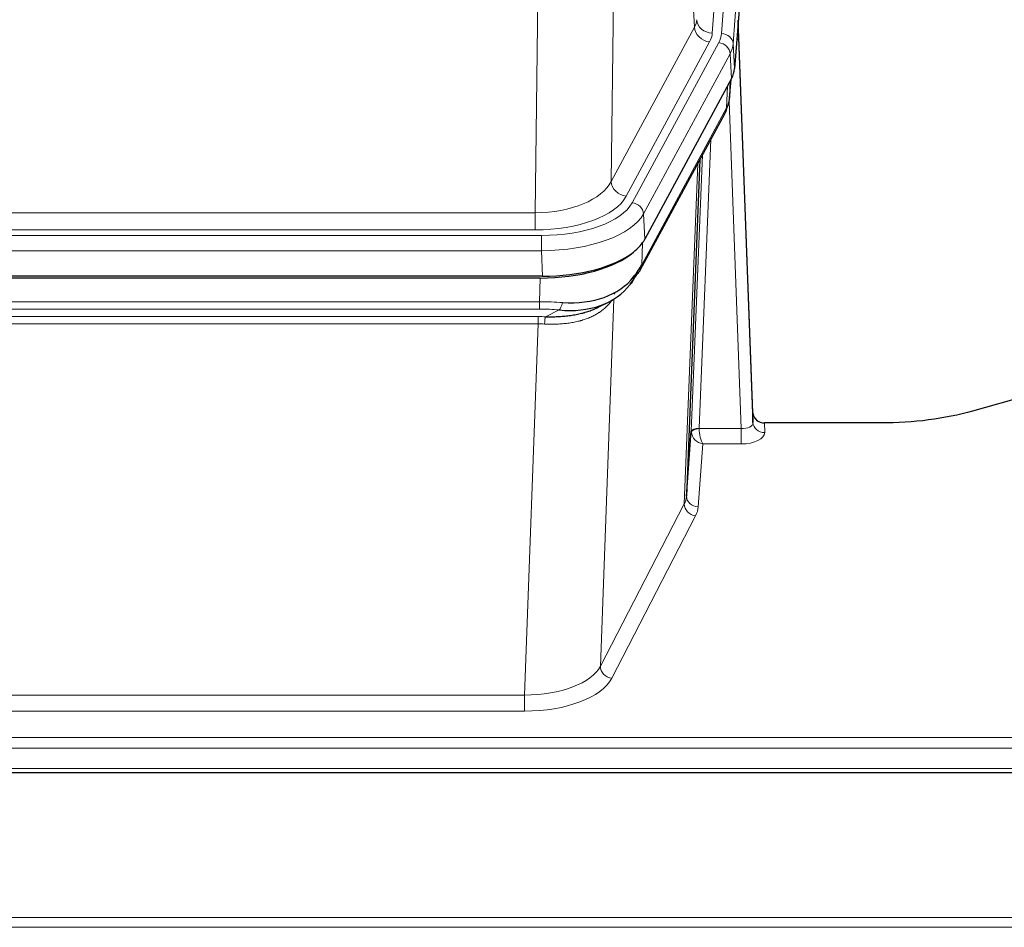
# Model space of a CAD drawing. Header units: inches. Extents: x 0 to 23760, y -13 to 16800.
# Tile 257 of 280: x 20063 to 20315, y 14163 to 14396. Entities that reach past the tile are written whole.
import ezdxf

# ---------------------------------------------------------------- set-up
doc = ezdxf.new("R2010")
doc.units = ezdxf.units.IN
doc.layers.add('1', color=7, linetype='Continuous', true_color=0xffffff)

msp = doc.modelspace()

# ---------------------------------------------------------------- linework, layer by layer
at = {"layer": '1', "color": 110, "linetype": 'Continuous', "lineweight": 13}
for p, q in [((20242.705, 14392.323), (20255.816, 14565.683)), ((20253.424, 14565.248), (20240.358, 14392.475)), ((20258.81, 14563.113), (20245.699, 14389.753)), ((20235.784, 14393.993), (20231.433, 14468.245)), ((20215.39, 14430.1), (20214.432, 14354.449)), ((20194.99, 14346.414), (20195.958, 14422.91)), ((20214.432, 14354.449), (20235.784, 14393.993)), ((20218.308, 14350.641), (20239.66, 14390.184)), ((20219.834, 14348.966), (20242.007, 14390.032)), ((20245.699, 14389.753), (20246.072, 14383.38)), ((20244.914, 14387.175), (20222.74, 14346.11)), ((20245.288, 14380.803), (20244.914, 14387.175)), ((20244.018, 14373.298), (20244.237, 14378.856)), ((20244.803, 14375.878), (20245.158, 14380.562)), ((20247.785, 14291.054), (20244.654, 14374.906)), ((20222.271, 14333.023), (20244.018, 14373.298)), ((20240.001, 14365.193), (20236.979, 14291.141)), ((20234.981, 14290.375), (20237.874, 14361.253)), ((20233.167, 14271.747), (20236.634, 14358.958)), ((19982.347, 14346.414), (20194.99, 14346.414)), ((20194.99, 14342.001), (20194.99, 14346.414)), ((20222.74, 14346.11), (20223.033, 14339.588)), ((20194.99, 14342.001), (19982.347, 14342.001)), ((19980.758, 14340.577), (20196.578, 14340.577)), ((20196.578, 14336.672), (20196.578, 14340.577)), ((20222.448, 14338.658), (20222.271, 14333.023)), ((20196.578, 14336.672), (19980.758, 14336.672)), ((20196.871, 14330.15), (20196.578, 14336.672)), ((20196.089, 14323.577), (20196.28, 14329.669)), ((20215.381, 14325.937), (20215.343, 14325.843)), ((19981.247, 14323.577), (20196.089, 14323.577)), ((20196.089, 14321.712), (20196.089, 14323.577)), ((20215.118, 14324.272), (20211.682, 14230.132)), ((20196.089, 14321.712), (19981.247, 14321.712)), ((20197.66, 14319.738), (20201.113, 14321.484)), ((19981.589, 14319.77), (20195.747, 14319.77)), ((20195.747, 14317.904), (20195.747, 14319.77)), ((20195.747, 14317.904), (19981.589, 14317.904)), ((20192.273, 14222.729), (20195.747, 14317.904)), ((20236.98, 14291.054), (20247.785, 14291.054)), ((20247.785, 14291.054), (20247.785, 14287.139)), ((20253.765, 14292.501), (20253.776, 14290.053)), ((20237.943, 14287.139), (20236.749, 14270.991)), ((20247.785, 14287.139), (20237.943, 14287.139)), ((20211.682, 14230.132), (20233.167, 14271.747)), ((20236.076, 14268.684), (20214.59, 14227.069)), ((19985.063, 14222.729), (20192.273, 14222.729)), ((20192.273, 14222.729), (20192.273, 14218.627)), ((20192.273, 14218.627), (19985.063, 14218.627)), ((19810.668, 14211.867), (20367.668, 14211.867)), ((19810.668, 14209.133), (20367.668, 14209.133)), ((19810.668, 14203.885), (20367.668, 14203.885)), ((16465.168, 14165.755), (21690.168, 14165.755)), ((16465.168, 14163.199), (21690.168, 14163.199))]:
    msp.add_line(p, q, dxfattribs=at)
at = {"layer": '1', "color": 2, "linetype": 'Continuous', "lineweight": 25}
for p, q in [((20259.19, 14556.834), (20246.072, 14383.38)), ((20250.767, 14295.123), (20247.009, 14395.762)), ((20247.089, 14391.368), (20250.777, 14292.586)), ((20245.288, 14380.803), (20223.033, 14339.588)), ((20244.797, 14375.764), (20245.16, 14380.566)), ((20244.974, 14380.222), (20244.803, 14375.878)), ((20244.797, 14375.764), (20244.803, 14375.878)), ((20221.912, 14331.693), (20243.659, 14371.968)), ((20237.18, 14359.968), (20233.753, 14273.758)), ((20196.871, 14330.15), (19980.465, 14330.15)), ((20196.28, 14329.669), (19981.057, 14329.669)), ((20210.977, 14322.105), (20213.771, 14323.516)), ((20323.212, 14300.073), (20307.048, 14295.542)), ((20250.777, 14292.586), (20250.767, 14295.123)), ((20233.753, 14273.758), (20234.981, 14290.375)), ((20283.668, 14292.501), (20253.765, 14292.501)), ((19810.668, 14202.869), (20367.668, 14202.869))]:
    msp.add_line(p, q, dxfattribs=at)
at = {"layer": '1', "color": 110, "linetype": 'Continuous', "lineweight": 13}
for centre, major_axis, ratio, start_param, end_param in [((20216.34, 14396.414), (-20.038, 0.241), 0.4621297, 2.903225, 3.1123764), ((20239.66, 14393.732), (3.52, -1.9), 0.8606628, 3.6289862, 5.1474227), ((20240.358, 14396.023), (3.989, -0.302), 0.8864705, 3.2608937, 4.7793301), ((20247.089, 14389.215), (-0.214, 6.443), 0.0117452, 5.0526437, 5.774114), ((20216.34, 14392.866), (-24.033, 0.005), 0.4611335, 2.8976848, 3.1068362), ((20218.687, 14392.713), (-24.033, 0.005), 0.4611335, 2.8976848, 3.1068362), ((20242.705, 14389.662), (2.991, -0.226), 0.8864705, 0.119301, 1.6377375), ((20244.091, 14391.277), (2.998, 0.112), 0.4302668, 5.7021495, 6.2671208), ((20242.007, 14387.371), (2.64, -1.425), 0.8606628, 0.4873936, 2.00583), ((20218.687, 14390.052), (27.028, 0.171), 0.4605352, 6.0362132, 6.2453646), ((20217.009, 14356.089), (27.538, 20.422), 0.1820486, 5.911729, 5.9437093), ((20240.139, 14373.869), (3.52, -1.9), 0.8606628, 0.0000038, 0.4001271), ((20195.069, 14357.022), (20.002, 0.126), 0.5302672, 4.7050812, 6.0263936), ((20218.308, 14354.189), (-3.52, 1.9), 0.8606628, 0.4873936, 2.00583), ((20195.069, 14353.474), (24.002, 0.049), 0.477994, 4.708097, 6.0294094), ((20196.527, 14351.674), (-24.02, 0.03), 0.4619935, 1.5735185, 2.8978281), ((20219.834, 14346.305), (2.64, -1.425), 0.8606628, 0.4873936, 2.00583), ((20196.527, 14349.013), (27.018, 0.111), 0.4567867, 4.7124116, 6.0367213), ((20218.392, 14333.593), (3.52, -1.9), 0.8606628, 0.0000038, 0.4001271), ((20195.44, 14316.143), (27.015, 0.091), 0.2751837, 1.3250001, 1.545831), ((20201.113, 14325.319), (-0.368, -3.983), 0.2964475, 0.3019504, 1.0888865), ((20195.44, 14312.308), (23.017, 0.318), 0.4083138, 1.3161001, 1.5369309), ((20194.957, 14309.957), (24.025, 0.387), 0.4081206, 1.4515092, 1.5313568), ((20197.66, 14315.903), (0.131, 3.998), 0.1099517, 0.2897867, 1.0584981), ((20194.957, 14306.122), (20.023, 0.877), 0.5868265, 1.4258228, 1.5056703), ((20237.979, 14290.249), (-2.996, 0.15), 0.8842156, 0.0089588, 0.1047243), ((20236.979, 14290.28), (1.998, -0.082), 0.4302193, 1.5883537, 3.1255299), ((20236.98, 14290.193), (-1.996, -0.13), 0.4297663, 4.6843512, 6.2157251), ((20237.979, 14291.11), (1.001, 0.011), 0.9036689, 3.0949665, 3.1907321), ((20237.943, 14289.763), (-0.506, 2.997), 0.2740591, 1.0794715, 2.5891813), ((20247.772, 14292.677), (-3.004, 0.138), 0.5390598, 1.5996723, 3.1704686), ((20253.776, 14292.677), (-3, -0.013), 0.8746179, 0.0299147, 1.5670846), ((20237.943, 14289.763), (-2.669, 1.608), 0.8008031, 0.5106166, 2.0203264), ((20247.772, 14290.053), (-6.003, 0.008), 0.4854373, 1.5734916, 3.1442879), ((20213.75, 14274.012), (20.016, 0.121), 0.4848834, 6.0350943, 6.2444185), ((20236.749, 14273.615), (2.992, -0.221), 0.8740585, 3.1714428, 4.7769181), ((20236.076, 14271.308), (2.666, -1.376), 0.8484453, 3.5215353, 5.1252561), ((20213.75, 14271.388), (23.014, 0.002), 0.4845187, 6.038018, 6.2473422), ((20192.267, 14232.402), (20.013, 0.104), 0.483363, 4.7101919, 6.0355739), ((20214.59, 14229.693), (2.666, -1.376), 0.8484453, 3.5215353, 5.1252561), ((20192.267, 14229.779), (-23.012, 0.004), 0.4845836, 1.5711584, 2.8965404)]:
    msp.add_ellipse(centre, major_axis=major_axis, ratio=ratio, start_param=start_param, end_param=end_param, dxfattribs=at)
at = {"layer": '1', "color": 2, "linetype": 'Continuous', "lineweight": 25}
for centre, major_axis, ratio, start_param, end_param in [((20219.052, 14383.819), (-27.037, 0.006), 0.4611335, 2.8976848, 3.1068362), ((20240.306, 14374.189), (3.584, -1.776), 0.8816114, 6.2824956, 6.6531678), ((20218.159, 14385.365), (-26.161, 11.46), 0.4493681, 3.1218709, 3.267222), ((20217.009, 14356.089), (27.174, 22.247), 0.265953, 6.0029107, 6.0348909), ((20196.814, 14342.634), (-27.023, 0.034), 0.4619935, 2.6128783, 2.8978281), ((20196.254, 14342.143), (-27.01, 0.015), 0.4618579, 1.5720062, 2.656), ((20196.814, 14342.634), (-27.023, 0.034), 0.4619935, 1.5735185, 2.6128783), ((20198.136, 14313.281), (23.434, 19.972), 0.1471226, 5.6997031, 5.9205339), ((20195.44, 14316.143), (27.355, 20.182), 0.1876908, 5.6857719, 5.9066027), ((20218.392, 14333.593), (3.52, -1.9), 0.8606628, 5.9153676, 6.2831892), ((20196.342, 14344.961), (-25.329, 12.681), 0.6929209, 2.1169098, 3.0007467), ((20216.616, 14330.911), (3.195, -2.407), 0.6715965, 6.033487, 6.820423), ((20196.342, 14344.961), (-23.359, 16.381), 0.7286412, 2.2260513, 3.1098882), ((20218.515, 14323.421), (-3.388, 2.127), 0.8041825, 6.1083502, 6.2835535), ((20253.765, 14295.214), (-3, 0.002), 0.9042699, 0.0343167, 1.5714866)]:
    msp.add_ellipse(centre, major_axis=major_axis, ratio=ratio, start_param=start_param, end_param=end_param, dxfattribs=at)
msp.add_open_spline([(20243.659, 14371.968), (20243.78, 14372.191), (20243.89, 14372.413)], degree=2, dxfattribs=at)
at = {"layer": '1', "color": 110, "linetype": 'Continuous', "lineweight": 13}
msp.add_open_spline([(20214.72, 14324.146), (20214.564, 14323.894), (20214.392, 14323.645), (20214.017, 14323.155), (20213.814, 14322.914), (20213.376, 14322.443), (20213.141, 14322.212), (20212.641, 14321.763), (20212.376, 14321.543), (20211.954, 14321.224), (20211.809, 14321.12), (20211.586, 14320.965), (20211.51, 14320.914), (20211.358, 14320.813), (20211.281, 14320.763), (20210.893, 14320.517), (20210.57, 14320.33), (20209.9, 14319.974), (20209.206, 14319.638), (20208.464, 14319.34), (20207.699, 14319.063), (20207.304, 14318.934), (20206.846, 14318.801), (20206.795, 14318.786), (20206.693, 14318.757), (20206.641, 14318.743), (20206.486, 14318.701), (20206.175, 14318.618), (20205.861, 14318.542), (20205.225, 14318.397), (20204.795, 14318.313), (20203.921, 14318.164), (20203.477, 14318.101), (20202.575, 14317.995), (20202.117, 14317.952), (20201.42, 14317.903), (20201.186, 14317.889), (20200.832, 14317.872), (20200.714, 14317.867), (20200.476, 14317.858), (20200.357, 14317.854), (20199.761, 14317.837), (20199.281, 14317.833), (20198.315, 14317.842), (20197.83, 14317.855), (20197.341, 14317.875)], degree=3, knots=[0, 0, 0, 0, 0.0625, 0.0625, 0.125, 0.125, 0.1875, 0.1875, 0.25, 0.25, 0.28125, 0.28125, 0.296875, 0.296875, 0.3125, 0.3125, 0.375, 0.375, 0.4375, 0.5, 0.5, 0.5625, 0.5625, 0.5703125, 0.5703125, 0.578125, 0.578125, 0.59375, 0.625, 0.625, 0.6875, 0.6875, 0.75, 0.75, 0.8125, 0.8125, 0.84375, 0.84375, 0.859375, 0.859375, 0.875, 0.875, 0.9375, 0.9375, 1, 1, 1, 1], dxfattribs=at)
at = {"layer": '1', "color": 2, "linetype": 'Continuous', "lineweight": 25}
for points, knots in [([(20197.66, 14319.738), (20198.178, 14319.729), (20198.693, 14319.727), (20199.718, 14319.739), (20200.229, 14319.754), (20200.863, 14319.784), (20200.99, 14319.79), (20201.243, 14319.805), (20201.369, 14319.812), (20201.745, 14319.837), (20201.995, 14319.856), (20202.737, 14319.92), (20203.224, 14319.973), (20204.182, 14320.098), (20204.654, 14320.17), (20205.583, 14320.336), (20206.04, 14320.429), (20206.713, 14320.586), (20206.936, 14320.641), (20207.267, 14320.728), (20207.376, 14320.758), (20207.54, 14320.803), (20207.595, 14320.819), (20207.703, 14320.85), (20208.19, 14320.991), (20208.659, 14321.144), (20209.464, 14321.436), (20210.162, 14321.714), (20210.816, 14322.023), (20211.097, 14322.166)], [0, 0, 0, 0, 0.1020877, 0.1020877, 0.2041754, 0.2041754, 0.2296973, 0.2296973, 0.2552192, 0.2552192, 0.3062631, 0.3062631, 0.4083508, 0.4083508, 0.5104385, 0.5104385, 0.6125262, 0.6125262, 0.66357, 0.66357, 0.6890919, 0.6890919, 0.7018529, 0.7018529, 0.7146139, 0.8167015, 0.8167015, 0.9187892, 1, 1, 1, 1]), ([(20307.048, 14295.542), (20303.514, 14294.552), (20299.712, 14293.787), (20291.829, 14292.762), (20287.749, 14292.501), (20283.668, 14292.501)], [0, 0, 0, 0, 0.5, 0.5, 1, 1, 1, 1])]:
    msp.add_open_spline(points, degree=3, knots=knots, dxfattribs=at)

doc.saveas('drawing.dxf')
